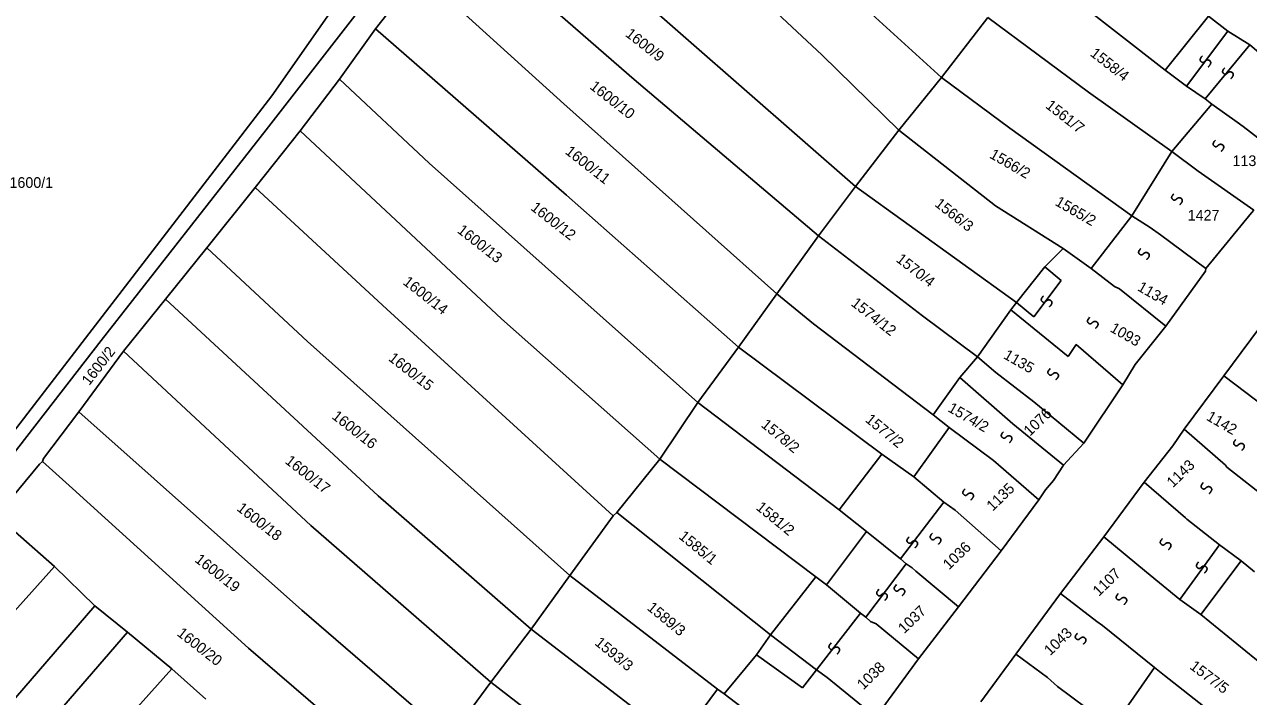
# Model space of a CAD drawing. Extents: x -581999 to -572728, y -1219553 to -1212032.
# Drawn here: x -578351.7 to -578122.3, y -1215498.3 to -1215372.3 of the extents above; entities that cross this region are included whole.
import ezdxf

# ---------------------------------------------------------------- set-up
doc = ezdxf.new("R2010")
doc.units = 0
for name, color, linetype in [('Vrstva 1', 7, 'Continuous'), ('Vrstva 2', 7, 'Continuous'), ('Vrstva 4', 7, 'Continuous'), ('Vrstva 6', 7, 'Continuous'), ('Vrstva 63', 7, 'Continuous')]:
    doc.layers.add(name, color=color, linetype=linetype)

msp = doc.modelspace()

# ---------------------------------------------------------------- linework, layer by layer
at = {"layer": 'Vrstva 1'}
for p, q in [((-578144.141, -1215408.158), (-578136.65, -1215396.055)), ((-578160.479, -1215417.683), (-578157.074, -1215414.272)), ((-578160.479, -1215417.683), (-578165.804, -1215424.381)), ((-578166.475, -1215447.115), (-578176.382, -1215438.464)), ((-578166.475, -1215447.115), (-578156.958, -1215454.881)), ((-578185.33, -1215474.145), (-578186.462, -1215473.418)), ((-578184.675, -1215474.801), (-578185.33, -1215474.145)), ((-578176.677, -1215481.485), (-578184.675, -1215474.801)), ((-578194.04, -1215483.378), (-578193.187, -1215484.214)), ((-578193.187, -1215484.214), (-578192.095, -1215484.652)), ((-578192.095, -1215484.652), (-578184.167, -1215491.241))]:
    msp.add_line(p, q, dxfattribs=at)
for points in [[(-578360.36, -1215461.154), (-578337.337, -1215431.531), (-578306.441, -1215392.008), (-578277.133, -1215354.288), (-578262.993, -1215335.39), (-578231.113, -1215294.471), (-578224.043, -1215285.345)], [(-578253.712, -1215331.044), (-578224.858, -1215356.83), (-578202.246, -1215378.009), (-578187.849, -1215392.049)], [(-578195.998, -1215402.618), (-578237.713, -1215366.067), (-578262.924, -1215342.746)], [(-578179.846, -1215382.178), (-578221.776, -1215343.998)], [(-578270.958, -1215353.375), (-578237.477, -1215382.603), (-578202.915, -1215411.891)], [(-578137.9, -1215380.795), (-578163.595, -1215360.768)], [(-578277.664, -1215362.561), (-578285.91, -1215373.08)], [(-578210.734, -1215422.787), (-578250.665, -1215387.124), (-578277.664, -1215362.561)], [(-578179.846, -1215382.178), (-578171.176, -1215370.971)], [(-578171.176, -1215370.971), (-578152.285, -1215384.95), (-578136.65, -1215396.055)], [(-578129.777, -1215370.718), (-578137.9, -1215380.795)], [(-578129.777, -1215370.718), (-578126.151, -1215373.535)], [(-578285.91, -1215373.08), (-578292.658, -1215382.529)], [(-578285.91, -1215373.08), (-578250.111, -1215404.253), (-578217.902, -1215432.762)], [(-578126.151, -1215373.535), (-578122.078, -1215376.082), (-578115.59, -1215381.551)], [(-578133.952, -1215383.828), (-578137.9, -1215380.795)], [(-578292.658, -1215382.529), (-578300.049, -1215392.19)], [(-578225.531, -1215443.119), (-578275.894, -1215398.257), (-578292.658, -1215382.529)], [(-578187.849, -1215392.049), (-578179.846, -1215382.178)], [(-578144.141, -1215408.158), (-578167.038, -1215391.713), (-578179.846, -1215382.178)], [(-578129.205, -1215387.187), (-578130.438, -1215386.204), (-578133.952, -1215383.828)], [(-578129.205, -1215387.187), (-578136.65, -1215396.055)], [(-578124.458, -1215390.546), (-578129.205, -1215387.187)], [(-578123.285, -1215391.413), (-578124.458, -1215390.546)], [(-578300.049, -1215392.19), (-578308.509, -1215402.816)], [(-578300.049, -1215392.19), (-578262.32, -1215427.435), (-578232.669, -1215453.773)], [(-578195.998, -1215402.618), (-578187.849, -1215392.049)], [(-578187.849, -1215392.049), (-578169.704, -1215406.236), (-578157.074, -1215414.272)], [(-578114.476, -1215398.189), (-578123.285, -1215391.413)], [(-578136.65, -1215396.055), (-578131.743, -1215399.738)], [(-578121.289, -1215407.105), (-578131.743, -1215399.738)], [(-578202.915, -1215411.891), (-578195.998, -1215402.618)], [(-578165.804, -1215424.381), (-578195.998, -1215402.618)], [(-578308.509, -1215402.816), (-578317.566, -1215414.121)], [(-578283.815, -1215425.659), (-578308.509, -1215402.816)], [(-578130.278, -1215418.04), (-578121.724, -1215407.591), (-578121.289, -1215407.105)], [(-578144.141, -1215408.158), (-578151.818, -1215418.019)], [(-578140.727, -1215410.326), (-578144.141, -1215408.158)], [(-578210.734, -1215422.787), (-578202.915, -1215411.891)], [(-578202.915, -1215411.891), (-578183.423, -1215426.899), (-578173.071, -1215434.587)], [(-578138.806, -1215411.733), (-578140.727, -1215410.326)], [(-578130.278, -1215418.04), (-578138.806, -1215411.733)], [(-578317.566, -1215414.121), (-578325.277, -1215423.779)], [(-578298.687, -1215431.73), (-578317.566, -1215414.121)], [(-578157.074, -1215414.272), (-578151.818, -1215418.019)], [(-578151.818, -1215418.019), (-578147.444, -1215421.375)], [(-578137.78, -1215428.826), (-578130.394, -1215418.529), (-578130.278, -1215418.04)], [(-578217.902, -1215432.762), (-578210.734, -1215422.787)], [(-578181.421, -1215445.477), (-578203.836, -1215428.374), (-578210.734, -1215422.787)], [(-578147.444, -1215421.375), (-578146.483, -1215421.81)], [(-578146.483, -1215421.81), (-578137.78, -1215428.826)], [(-578325.277, -1215423.779), (-578333.202, -1215433.545)], [(-578325.277, -1215423.779), (-578285.418, -1215460.667)], [(-578241.406, -1215464.385), (-578283.815, -1215425.659)], [(-578166.873, -1215425.776), (-578165.804, -1215424.381)], [(-578173.071, -1215434.587), (-578166.873, -1215425.776)], [(-578156.099, -1215434.54), (-578166.873, -1215425.776)], [(-578118.619, -1215426.931), (-578126.909, -1215438.14)], [(-578143.558, -1215436.009), (-578137.78, -1215428.826)], [(-578249.488, -1215475.589), (-578298.687, -1215431.73)], [(-578145.889, -1215439.816), (-578154.599, -1215432.288), (-578156.099, -1215434.54)], [(-578333.202, -1215433.545), (-578341.554, -1215444.923)], [(-578264.342, -1215495.593), (-578298.046, -1215466.236), (-578333.202, -1215433.545)], [(-578225.531, -1215443.119), (-578217.902, -1215432.762)], [(-578217.902, -1215432.762), (-578191.034, -1215452.864)], [(-578181.421, -1215445.477), (-578176.382, -1215438.464), (-578173.071, -1215434.587)], [(-578173.071, -1215434.587), (-578169.69, -1215437.51)], [(-578145.889, -1215439.816), (-578143.558, -1215436.009)], [(-578169.69, -1215437.51), (-578162.525, -1215443.01)], [(-578126.909, -1215438.14), (-578134.371, -1215448.16)], [(-578126.909, -1215438.14), (-578118.938, -1215444.224)], [(-578153.169, -1215450.758), (-578145.889, -1215439.816)], [(-578232.669, -1215453.773), (-578225.531, -1215443.119)], [(-578199.055, -1215463.25), (-578225.531, -1215443.119)], [(-578162.525, -1215443.01), (-578153.169, -1215450.758)], [(-578341.554, -1215444.923), (-578348.157, -1215453.668), (-578348.372, -1215454.187), (-578348.907, -1215454.723), (-578356.723, -1215464.077)], [(-578341.554, -1215444.923), (-578299.738, -1215482.081), (-578272.02, -1215506.035)], [(-578178.434, -1215447.858), (-578181.421, -1215445.477)], [(-578185.057, -1215457.087), (-578178.434, -1215447.858)], [(-578170.11, -1215454.028), (-578178.434, -1215447.858)], [(-578134.371, -1215448.16), (-578136.517, -1215451.297), (-578141.848, -1215458.09)], [(-578126.485, -1215455.096), (-578126.63, -1215454.891), (-578134.371, -1215448.16)], [(-578158.841, -1215457.765), (-578156.958, -1215454.881), (-578153.169, -1215450.758)], [(-578199.055, -1215463.25), (-578191.034, -1215452.864)], [(-578191.034, -1215452.864), (-578185.057, -1215457.087)], [(-578279.318, -1215515.396), (-578309.725, -1215489.189), (-578342.704, -1215459.272), (-578348.372, -1215454.187)], [(-578232.669, -1215453.773), (-578240.71, -1215463.789)], [(-578232.669, -1215453.773), (-578203.431, -1215475.807)], [(-578161.623, -1215461.371), (-578170.11, -1215454.028)], [(-578118.555, -1215461.367), (-578126.341, -1215455.3), (-578126.485, -1215455.096)], [(-578185.057, -1215457.087), (-578179.402, -1215461.845)], [(-578161.623, -1215461.371), (-578160.339, -1215459.548), (-578158.841, -1215457.765)], [(-578141.848, -1215458.09), (-578149.422, -1215468.333)], [(-578134.139, -1215464.803), (-578141.848, -1215458.09)], [(-578285.418, -1215460.667), (-578256.78, -1215485.664)], [(-578179.402, -1215461.845), (-578177.268, -1215463.36)], [(-578168.65, -1215470.977), (-578161.623, -1215461.371)], [(-578241.406, -1215464.385), (-578249.488, -1215475.589)], [(-578240.71, -1215463.789), (-578241.406, -1215464.385)], [(-578211.918, -1215486.708), (-578240.71, -1215463.789)], [(-578193.933, -1215467.361), (-578199.055, -1215463.25)], [(-578177.268, -1215463.36), (-578168.65, -1215470.977)], [(-578355.013, -1215466.004), (-578346.137, -1215473.901)], [(-578127.751, -1215469.838), (-578133.873, -1215465.035), (-578134.139, -1215464.803)], [(-578201.402, -1215477.322), (-578193.933, -1215467.361)], [(-578187.53, -1215472.445), (-578193.933, -1215467.361)], [(-578149.422, -1215468.333), (-578157.535, -1215478.959)], [(-578141.397, -1215474.932), (-578149.422, -1215468.333)], [(-578176.677, -1215481.485), (-578168.65, -1215470.977)], [(-578123.709, -1215472.825), (-578127.751, -1215469.838)], [(-578186.462, -1215473.418), (-578187.53, -1215472.445)], [(-578131.242, -1215482.928), (-578123.709, -1215472.825)], [(-578123.709, -1215472.825), (-578121.181, -1215474.87)], [(-578378.674, -1215510.2), (-578346.137, -1215473.901)], [(-578346.137, -1215473.901), (-578338.545, -1215481.254)], [(-578256.78, -1215485.664), (-578249.488, -1215475.589)], [(-578249.488, -1215475.589), (-578221.847, -1215496.891)], [(-578211.918, -1215486.708), (-578203.431, -1215475.807)], [(-578203.431, -1215475.807), (-578201.402, -1215477.322)], [(-578141.397, -1215474.932), (-578135.17, -1215480.116)], [(-578201.402, -1215477.322), (-578195, -1215482.621)], [(-578157.535, -1215478.959), (-578165.929, -1215490.316)], [(-578150.719, -1215484.197), (-578157.535, -1215478.959)], [(-578135.17, -1215480.116), (-578131.242, -1215482.928)], [(-578369.899, -1215517.564), (-578338.545, -1215481.254)], [(-578338.545, -1215481.254), (-578332.451, -1215486.232)], [(-578195, -1215482.621), (-578194.04, -1215483.378)], [(-578184.167, -1215491.241), (-578176.677, -1215481.485)], [(-578131.242, -1215482.928), (-578121.147, -1215491.131), (-578108.562, -1215501.083), (-578101.378, -1215506.801)], [(-578149.683, -1215484.975), (-578150.719, -1215484.197)], [(-578139.923, -1215492.82), (-578149.683, -1215484.975)], [(-578332.451, -1215486.232), (-578356.326, -1215513.835)], [(-578332.451, -1215486.232), (-578324.129, -1215493.077)], [(-578264.342, -1215495.593), (-578256.78, -1215485.664)], [(-578229.231, -1215506.865), (-578256.78, -1215485.664)], [(-578214.543, -1215490.471), (-578211.918, -1215486.708)], [(-578203.273, -1215493.306), (-578211.918, -1215486.708)], [(-578220.565, -1215497.757), (-578214.543, -1215490.471)], [(-578192.175, -1215502.122), (-578184.167, -1215491.241)], [(-578165.929, -1215490.316), (-578172.461, -1215499.291)], [(-578159.97, -1215494.741), (-578165.929, -1215490.316)], [(-578348.837, -1215520.739), (-578324.129, -1215493.077)], [(-578324.129, -1215493.077), (-578317.716, -1215498.808)], [(-578192.175, -1215502.122), (-578201.262, -1215494.721), (-578203.273, -1215493.306)], [(-578147.689, -1215503.97), (-578139.923, -1215492.82)], [(-578108.846, -1215516.926), (-578120.426, -1215507.946), (-578129.837, -1215500.804), (-578138.02, -1215494.32), (-578139.923, -1215492.82)], [(-578272.02, -1215506.035), (-578264.342, -1215495.593)], [(-578234.259, -1215518.838), (-578264.342, -1215495.593)], [(-578158.121, -1215496.38), (-578159.97, -1215494.741)], [(-578152.749, -1215500.42), (-578158.121, -1215496.38)], [(-578221.847, -1215496.891), (-578229.231, -1215506.865)], [(-578220.565, -1215497.757), (-578221.847, -1215496.891)], [(-578209.145, -1215506.517), (-578220.565, -1215497.757)]]:
    msp.add_lwpolyline(points, dxfattribs=at)
at = {"layer": 'Vrstva 4'}
for p, q in [((-578130.438, -1215386.204), (-578122.078, -1215376.082)), ((-578160.479, -1215417.683), (-578157.423, -1215420.265)), ((-578157.423, -1215420.265), (-578162.534, -1215427.094)), ((-578162.534, -1215427.094), (-578165.804, -1215424.381))]:
    msp.add_line(p, q, dxfattribs=at)
for points in [[(-578126.151, -1215373.535), (-578133.952, -1215383.828)], [(-578179.402, -1215461.845), (-578187.53, -1215472.445)], [(-578135.17, -1215480.116), (-578127.751, -1215469.838)], [(-578186.462, -1215473.418), (-578194.04, -1215483.378)], [(-578195, -1215482.621), (-578203.273, -1215493.306)], [(-578214.543, -1215490.471), (-578205.877, -1215496.666)], [(-578203.273, -1215493.306), (-578205.877, -1215496.666)]]:
    msp.add_lwpolyline(points, dxfattribs=at)
at = {"layer": 'Vrstva 6'}
for points in [[(-578130.957, -1215378.141), (-578131.544, -1215378.763), (-578131.089, -1215379.372), (-578130.683, -1215379.36), (-578130.397, -1215379.055), (-578130.091, -1215378.901), (-578129.791, -1215378.917), (-578129.584, -1215379.019), (-578129.408, -1215379.222), (-578129.363, -1215379.586), (-578129.698, -1215380.098), (-578129.856, -1215380.19)], [(-578126.736, -1215380.369), (-578127.323, -1215380.991), (-578126.868, -1215381.6), (-578126.462, -1215381.588), (-578126.176, -1215381.283), (-578125.87, -1215381.129), (-578125.57, -1215381.145), (-578125.363, -1215381.247), (-578125.187, -1215381.45), (-578125.142, -1215381.814), (-578125.477, -1215382.326), (-578125.635, -1215382.418)], [(-578128.513, -1215393.96), (-578129.1, -1215394.582), (-578128.645, -1215395.191), (-578128.239, -1215395.179), (-578127.953, -1215394.874), (-578127.647, -1215394.72), (-578127.347, -1215394.736), (-578127.14, -1215394.838), (-578126.964, -1215395.041), (-578126.919, -1215395.405), (-578127.254, -1215395.917), (-578127.412, -1215396.009)], [(-578136.288, -1215403.986), (-578136.875, -1215404.608), (-578136.42, -1215405.217), (-578136.014, -1215405.205), (-578135.728, -1215404.9), (-578135.422, -1215404.746), (-578135.122, -1215404.762), (-578134.915, -1215404.864), (-578134.739, -1215405.067), (-578134.694, -1215405.431), (-578135.029, -1215405.943), (-578135.187, -1215406.035)], [(-578142.473, -1215414.253), (-578143.06, -1215414.875), (-578142.605, -1215415.484), (-578142.199, -1215415.472), (-578141.913, -1215415.167), (-578141.607, -1215415.013), (-578141.307, -1215415.029), (-578141.1, -1215415.131), (-578140.924, -1215415.334), (-578140.879, -1215415.698), (-578141.214, -1215416.21), (-578141.372, -1215416.302)], [(-578160.723, -1215423.147), (-578161.31, -1215423.769), (-578160.855, -1215424.378), (-578160.449, -1215424.366), (-578160.163, -1215424.061), (-578159.857, -1215423.907), (-578159.557, -1215423.923), (-578159.35, -1215424.025), (-578159.174, -1215424.228), (-578159.129, -1215424.592), (-578159.464, -1215425.104), (-578159.622, -1215425.196)], [(-578152.076, -1215427.169), (-578152.663, -1215427.791), (-578152.208, -1215428.4), (-578151.802, -1215428.388), (-578151.516, -1215428.083), (-578151.21, -1215427.929), (-578150.91, -1215427.945), (-578150.703, -1215428.047), (-578150.527, -1215428.25), (-578150.482, -1215428.614), (-578150.817, -1215429.126), (-578150.975, -1215429.218)], [(-578159.496, -1215436.8), (-578160.083, -1215437.422), (-578159.628, -1215438.031), (-578159.222, -1215438.019), (-578158.936, -1215437.714), (-578158.63, -1215437.56), (-578158.33, -1215437.576), (-578158.123, -1215437.678), (-578157.947, -1215437.881), (-578157.902, -1215438.245), (-578158.237, -1215438.757), (-578158.395, -1215438.849)], [(-578168.226, -1215448.621), (-578168.813, -1215449.243), (-578168.358, -1215449.852), (-578167.952, -1215449.84), (-578167.666, -1215449.535), (-578167.36, -1215449.381), (-578167.06, -1215449.397), (-578166.853, -1215449.499), (-578166.677, -1215449.702), (-578166.632, -1215450.066), (-578166.967, -1215450.578), (-578167.125, -1215450.67)], [(-578124.661, -1215450.056), (-578125.248, -1215450.678), (-578124.793, -1215451.287), (-578124.387, -1215451.275), (-578124.101, -1215450.97), (-578123.795, -1215450.816), (-578123.495, -1215450.832), (-578123.288, -1215450.934), (-578123.112, -1215451.137), (-578123.067, -1215451.501), (-578123.402, -1215452.013), (-578123.56, -1215452.105)], [(-578175.428, -1215459.347), (-578176.015, -1215459.969), (-578175.56, -1215460.578), (-578175.154, -1215460.566), (-578174.868, -1215460.261), (-578174.562, -1215460.107), (-578174.262, -1215460.123), (-578174.055, -1215460.225), (-578173.879, -1215460.428), (-578173.834, -1215460.792), (-578174.169, -1215461.304), (-578174.327, -1215461.396)], [(-578130.772, -1215458.155), (-578131.359, -1215458.777), (-578130.904, -1215459.386), (-578130.498, -1215459.374), (-578130.212, -1215459.069), (-578129.906, -1215458.915), (-578129.606, -1215458.931), (-578129.399, -1215459.033), (-578129.223, -1215459.236), (-578129.178, -1215459.6), (-578129.513, -1215460.112), (-578129.671, -1215460.204)], [(-578185.904, -1215468.322), (-578186.491, -1215468.944), (-578186.036, -1215469.553), (-578185.63, -1215469.541), (-578185.344, -1215469.236), (-578185.038, -1215469.082), (-578184.738, -1215469.098), (-578184.531, -1215469.2), (-578184.355, -1215469.403), (-578184.31, -1215469.767), (-578184.645, -1215470.279), (-578184.803, -1215470.371)], [(-578181.539, -1215467.665), (-578182.126, -1215468.287), (-578181.671, -1215468.896), (-578181.265, -1215468.884), (-578180.979, -1215468.579), (-578180.673, -1215468.425), (-578180.373, -1215468.441), (-578180.166, -1215468.543), (-578179.99, -1215468.746), (-578179.945, -1215469.11), (-578180.28, -1215469.622), (-578180.438, -1215469.714)], [(-578138.411, -1215468.663), (-578138.998, -1215469.285), (-578138.543, -1215469.894), (-578138.137, -1215469.882), (-578137.851, -1215469.577), (-578137.545, -1215469.423), (-578137.245, -1215469.439), (-578137.038, -1215469.541), (-578136.862, -1215469.744), (-578136.817, -1215470.108), (-578137.152, -1215470.62), (-578137.31, -1215470.712)], [(-578131.645, -1215473.041), (-578132.232, -1215473.663), (-578131.777, -1215474.272), (-578131.371, -1215474.26), (-578131.085, -1215473.955), (-578130.779, -1215473.801), (-578130.479, -1215473.817), (-578130.272, -1215473.919), (-578130.096, -1215474.122), (-578130.051, -1215474.486), (-578130.386, -1215474.998), (-578130.544, -1215475.09)], [(-578191.578, -1215478.172), (-578192.165, -1215478.794), (-578191.71, -1215479.403), (-578191.304, -1215479.391), (-578191.018, -1215479.086), (-578190.712, -1215478.932), (-578190.412, -1215478.948), (-578190.205, -1215479.05), (-578190.029, -1215479.253), (-578189.984, -1215479.617), (-578190.319, -1215480.129), (-578190.477, -1215480.221)], [(-578188.304, -1215477.297), (-578188.891, -1215477.919), (-578188.436, -1215478.528), (-578188.03, -1215478.516), (-578187.744, -1215478.211), (-578187.438, -1215478.057), (-578187.138, -1215478.073), (-578186.931, -1215478.175), (-578186.755, -1215478.378), (-578186.71, -1215478.742), (-578187.045, -1215479.254), (-578187.203, -1215479.346)], [(-578146.704, -1215478.951), (-578147.291, -1215479.573), (-578146.836, -1215480.182), (-578146.43, -1215480.17), (-578146.144, -1215479.865), (-578145.838, -1215479.711), (-578145.538, -1215479.727), (-578145.331, -1215479.829), (-578145.155, -1215480.032), (-578145.11, -1215480.396), (-578145.445, -1215480.908), (-578145.603, -1215481)], [(-578154.343, -1215486.394), (-578154.93, -1215487.016), (-578154.475, -1215487.625), (-578154.069, -1215487.613), (-578153.783, -1215487.308), (-578153.477, -1215487.154), (-578153.177, -1215487.17), (-578152.97, -1215487.272), (-578152.794, -1215487.475), (-578152.749, -1215487.839), (-578153.084, -1215488.351), (-578153.242, -1215488.443)], [(-578200.526, -1215488.242), (-578201.113, -1215488.864), (-578200.658, -1215489.473), (-578200.252, -1215489.461), (-578199.966, -1215489.156), (-578199.66, -1215489.002), (-578199.36, -1215489.018), (-578199.153, -1215489.12), (-578198.977, -1215489.323), (-578198.932, -1215489.687), (-578199.267, -1215490.199), (-578199.425, -1215490.291)]]:
    msp.add_open_spline(points, degree=2, dxfattribs=at)
at = {"layer": 'Vrstva 63'}
for p, q in [((-578231.326, -1215279.674), (-578305.376, -1215385.608)), ((-578305.376, -1215385.608), (-578362.034, -1215459.321))]:
    msp.add_line(p, q, dxfattribs=at)

# ---------------------------------------------------------------- texts
at = {"layer": 'Vrstva 2'}
for s, rotation, p in [('1600/9', 321.91403, (-578239.255, -1215374.333)), ('1558/4', 321.91403, (-578152.127, -1215377.991)), ('1600/10', 321.91403, (-578245.932, -1215384.167)), ('1561/7', 321.91403, (-578160.493, -1215387.768)), ('1600/11', 321.91403, (-578250.541, -1215396.361)), ('1566/2', 330.00851, (-578171.006, -1215397.169)), ('1566/3', 321.91403, (-578181.276, -1215406.184)), ('1565/2', 330.00851, (-578158.718, -1215406.051)), ('1600/12', 321.91403, (-578256.997, -1215406.899)), ('1600/13', 321.91403, (-578270.771, -1215411.163)), ('1570/4', 321.91403, (-578188.508, -1215416.587)), ('1600/14', 321.91403, (-578280.953, -1215420.845)), ('1134', 330.00851, (-578143.288, -1215422.038)), ('1574/12', 321.91403, (-578196.941, -1215424.847)), ('1093', 330.00851, (-578148.413, -1215429.742)), ('1600/2', 52.12992, (-578339.604, -1215440.082)), ('1600/15', 321.91403, (-578283.681, -1215435.122)), ('1135', 330.00851, (-578168.38, -1215434.784)), ('1574/2', 330.00851, (-578178.814, -1215444.723)), ('1600/16', 321.91403, (-578294.265, -1215446.02)), ('1577/2', 320.59663, (-578194.276, -1215446.623)), ('1076', 44.1343, (-578163.284, -1215449.568)), ('1142', 330.00851, (-578130.363, -1215446.33)), ('1578/2', 320.59663, (-578213.804, -1215447.578)), ('1600/17', 321.91403, (-578303.037, -1215454.412)), ('1143', 44.1343, (-578136.474, -1215459.232)), ('1135', 44.1343, (-578170.252, -1215463.626)), ('1600/18', 321.91403, (-578312.084, -1215463.266)), ('1581/2', 320.59663, (-578214.765, -1215463.072)), ('1585/1', 320.59663, (-578229.237, -1215468.517)), ('1036', 44.1343, (-578178.423, -1215474.622)), ('1600/19', 321.91403, (-578319.953, -1215472.891)), ('1107', 44.1343, (-578150.341, -1215479.589)), ('1589/3', 320.59663, (-578235.183, -1215481.884)), ('1037', 44.1343, (-578186.821, -1215486.603)), ('1600/20', 321.91403, (-578323.296, -1215486.716)), ('1593/3', 320.59663, (-578244.984, -1215488.456)), ('1043', 44.1343, (-578159.45, -1215490.725)), ('1038', 44.1343, (-578194.514, -1215497.133)), ('1577/5', 322.97209, (-578133.475, -1215492.947))]:
    msp.add_text(s, height=2, rotation=rotation, dxfattribs=at).set_placement(p)
for s, p in [('1133', (-578125.301, -1215398.805)), ('1600/1', (-578354.542, -1215402.895)), ('1427', (-578133.698, -1215409.03))]:
    msp.add_text(s, height=2, dxfattribs=at).set_placement(p)

doc.saveas('drawing.dxf')
